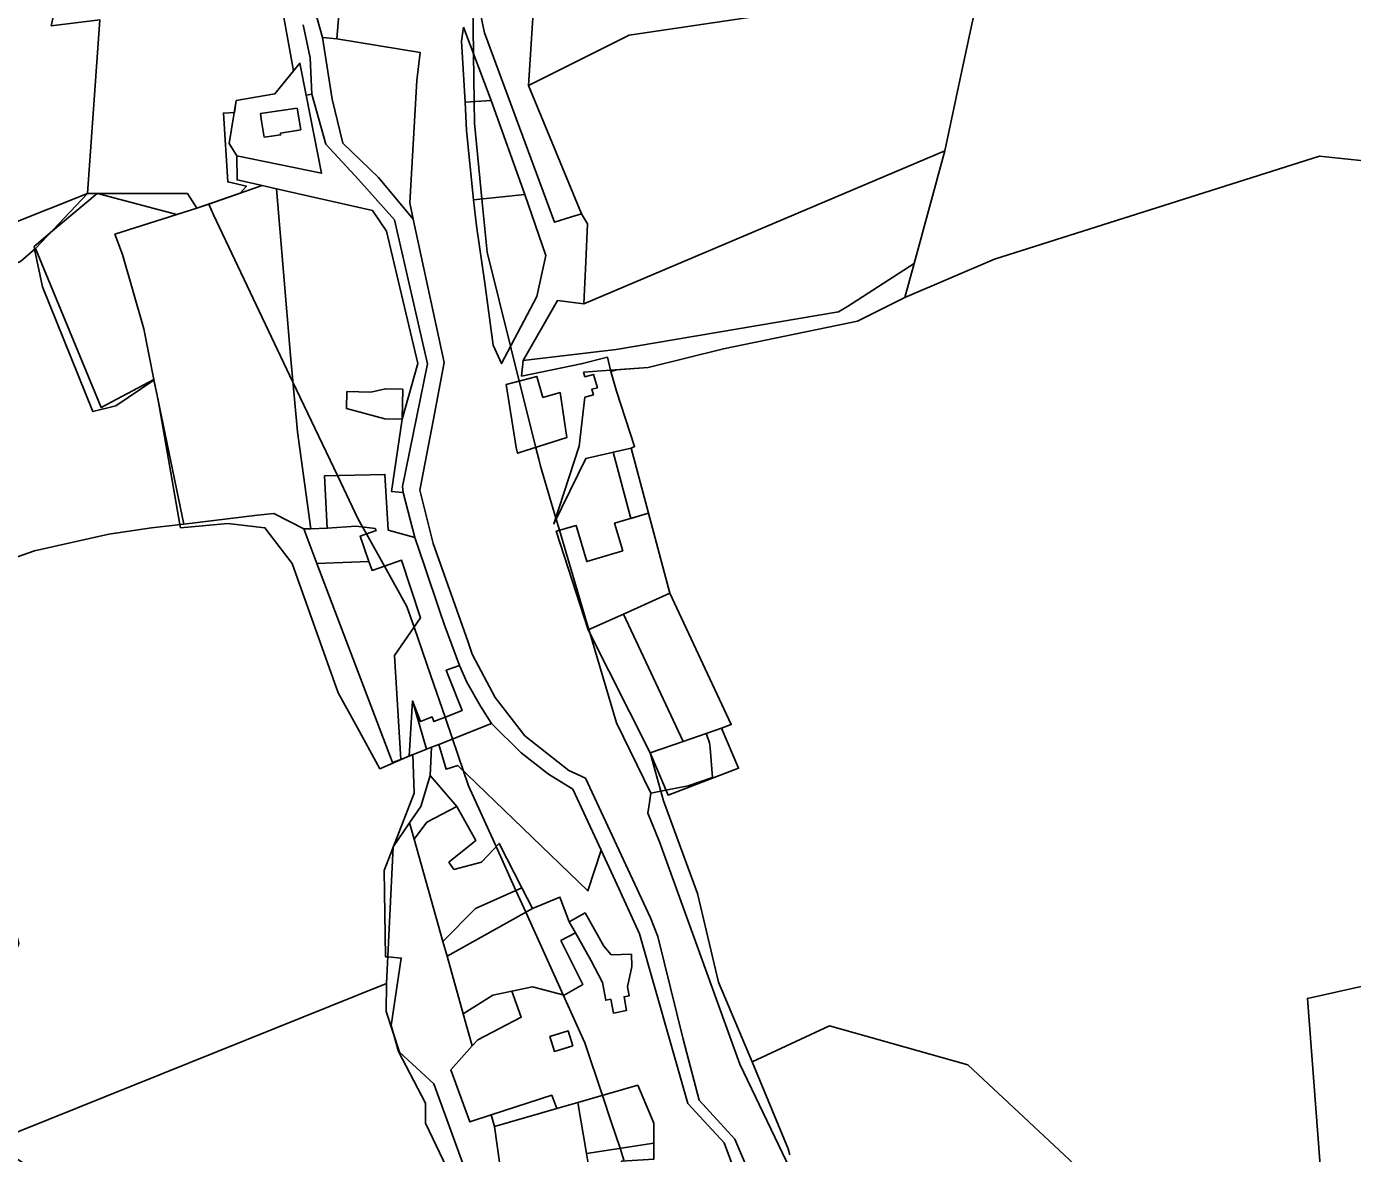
# Model space of a CAD drawing. Extents: x -477304 to -465429, y -1159113 to -1149210.
# Drawn here: x -475656.6 to -475194.4, y -1153419.6 to -1153026.8 of the extents above; entities that cross this region are included whole.
import ezdxf

# ---------------------------------------------------------------- set-up
doc = ezdxf.new("R2010")
doc.units = 0
for name, color, linetype in [('BPEJ_s', 7, 'Continuous'), ('orna_s', 7, 'Continuous'), ('PUPFL_s', 7, 'Continuous'), ('trav_porost_s', 7, 'Continuous'), ('voda_s', 7, 'Continuous'), ('zahrada_s', 7, 'Continuous')]:
    doc.layers.add(name, color=color, linetype=linetype)

msp = doc.modelspace()

# ---------------------------------------------------------------- linework, layer by layer
at = {"layer": 'BPEJ_s'}
for points in [[(-475509, -1153427), (-475517.5, -1153409), (-475517.5, -1153402), (-475527, -1153384), (-475528.6, -1153378.25), (-475529.5, -1153375), (-475526, -1153351.5), (-475530.68, -1153351.07), (-475531.5, -1153351), (-475532, -1153321), (-475521.5, -1153294), (-475522, -1153280.59), (-475523.2, -1153281.04), (-475524.11, -1153281.42), (-475533.5, -1153285.5), (-475542, -1153270), (-475548, -1153259), (-475564, -1153214), (-475573.5, -1153201.5), (-475586.5, -1153200), (-475603, -1153201.5), (-475603.19, -1153200.39), (-475610.77, -1153157.03), (-475612.2, -1153150.13), (-475625.5, -1153159), (-475633.5, -1153161), (-475651, -1153117.5), (-475653.79, -1153104.47), (-475654, -1153103.5), (-475648.25, -1153098.66), (-475636.26, -1153088.59), (-475632.02, -1153085.01), (-475631.92, -1153085.02), (-475604.23, -1153092.38), (-475597.21, -1153090.14), (-475593.11, -1153088.72), (-475582.1, -1153084.9), (-475580, -1153082.5), (-475586.5, -1153081), (-475588, -1153057), (-475584.17, -1153056.78), (-475583.49, -1153052.63), (-475570.02, -1153050.3), (-475563.53, -1153042.27), (-475569, -1153012)], [(-475448.26, -1153422.23), (-475449.74, -1153417.79), (-475452.83, -1153408.51), (-475455.88, -1153399.35), (-475462, -1153381), (-475469.56, -1153364.29), (-475482.59, -1153335.5), (-475486.03, -1153327.9), (-475492.93, -1153312.64), (-475502.5, -1153291.5), (-475504.28, -1153286.32), (-475508.13, -1153275.12), (-475510.74, -1153267.54), (-475515.7, -1153253.13), (-475521.52, -1153236.21), (-475524, -1153229), (-475531.85, -1153214.91), (-475538.13, -1153203.65), (-475539.47, -1153201.24), (-475541, -1153198.5), (-475548.23, -1153183.32), (-475563.76, -1153150.72), (-475591.5, -1153092.5), (-475593.11, -1153088.72), (-475582.1, -1153084.9), (-475580, -1153082.5), (-475586.5, -1153081), (-475588, -1153057), (-475584.17, -1153056.78), (-475583.49, -1153052.63), (-475570.02, -1153050.3), (-475563.53, -1153042.27), (-475569, -1153012)], [(-475325.37, -1153017.96), (-475330.61, -1153042.24), (-475336.52, -1153070.18), (-475347.24, -1153109.36), (-475350.51, -1153121.3), (-475367.01, -1153129.57), (-475413.67, -1153139.14), (-475439.97, -1153145.64), (-475450.96, -1153146.47), (-475452.89, -1153147.08), (-475450.92, -1153153.9), (-475444.64, -1153173.2), (-475445.87, -1153173.75), (-475452.07, -1153175.17), (-475445.96, -1153198.28), (-475439.84, -1153196.46), (-475432.43, -1153224.36), (-475410.94, -1153270.12), (-475414.39, -1153271.32), (-475419.68, -1153273.17), (-475419.47, -1153273.75), (-475418.5, -1153276.5), (-475418.35, -1153278.29), (-475417.5, -1153288.5), (-475426, -1153291.5), (-475433.71, -1153292.98), (-475435.51, -1153293.33), (-475439, -1153294), (-475451, -1153269.5), (-475460.3, -1153238.08), (-475460.61, -1153237.03), (-475470.86, -1153202.41), (-475472, -1153198.57), (-475472.13, -1153198.14), (-475477.5, -1153180), (-475478.09, -1153177.62), (-475479.07, -1153173.69), (-475479.11, -1153173.52), (-475484.85, -1153150.41), (-475487.86, -1153138.28), (-475496, -1153105.5), (-475497.86, -1153086.88), (-475500.5, -1153060.5), (-475500.6, -1153053.03), (-475500.81, -1153036.32), (-475501.16, -1153009.29)], [(-475501.16, -1153009.29), (-475500.81, -1153036.32), (-475500.6, -1153053.03), (-475500.5, -1153060.5), (-475497.86, -1153086.88), (-475496, -1153105.5), (-475487.86, -1153138.28), (-475484.85, -1153150.41), (-475479.11, -1153173.52), (-475479.07, -1153173.69), (-475478.09, -1153177.62), (-475477.5, -1153180), (-475472.13, -1153198.14), (-475472, -1153198.57), (-475470.86, -1153202.41), (-475460.61, -1153237.03), (-475460.3, -1153238.08), (-475451, -1153269.5), (-475439, -1153294), (-475439.47, -1153297.32), (-475440, -1153301), (-475436, -1153311), (-475408, -1153388.5), (-475389, -1153428)], [(-475325.37, -1153017.96), (-475330.61, -1153042.24), (-475336.52, -1153070.18), (-475347.24, -1153109.36), (-475350.51, -1153121.3), (-475367.01, -1153129.57), (-475413.67, -1153139.14), (-475439.97, -1153145.64), (-475450.96, -1153146.47), (-475452.89, -1153147.08), (-475450.92, -1153153.9), (-475444.64, -1153173.2), (-475445.87, -1153173.75), (-475452.07, -1153175.17), (-475445.96, -1153198.28), (-475439.84, -1153196.46), (-475432.43, -1153224.36), (-475410.94, -1153270.12), (-475414.39, -1153271.32), (-475419.68, -1153273.17), (-475419.47, -1153273.75), (-475418.5, -1153276.5), (-475418.35, -1153278.29), (-475417.5, -1153288.5), (-475426, -1153291.5), (-475433.71, -1153292.98), (-475435.51, -1153293.33), (-475439, -1153294), (-475439.47, -1153297.32), (-475440, -1153301), (-475436, -1153311), (-475408, -1153388.5), (-475389, -1153428)], [(-475509, -1153427), (-475517.5, -1153409), (-475517.5, -1153402), (-475527, -1153384), (-475528.6, -1153378.25), (-475529.5, -1153375), (-475526, -1153351.5), (-475530.68, -1153351.07), (-475531.5, -1153351), (-475532, -1153321), (-475521.5, -1153294), (-475522, -1153280.59), (-475523.2, -1153281.04), (-475524.11, -1153281.42), (-475533.5, -1153285.5), (-475542, -1153270), (-475548, -1153259), (-475564, -1153214), (-475573.5, -1153201.5), (-475586.5, -1153200), (-475603, -1153201.5), (-475603.19, -1153200.39), (-475610.77, -1153157.03), (-475612.2, -1153150.13), (-475625.5, -1153159), (-475633.5, -1153161), (-475651, -1153117.5), (-475653.79, -1153104.47), (-475654, -1153103.5), (-475648.25, -1153098.66), (-475636.26, -1153088.59), (-475632.02, -1153085.01), (-475631.92, -1153085.02), (-475604.23, -1153092.38), (-475597.21, -1153090.14), (-475593.11, -1153088.72)], [(-475593.11, -1153088.72), (-475591.5, -1153092.5), (-475563.76, -1153150.72), (-475548.23, -1153183.32), (-475541, -1153198.5), (-475539.47, -1153201.24), (-475538.13, -1153203.65), (-475531.85, -1153214.91), (-475524, -1153229), (-475521.52, -1153236.21), (-475515.7, -1153253.13), (-475510.74, -1153267.54), (-475508.13, -1153275.12), (-475504.28, -1153286.32), (-475502.5, -1153291.5), (-475492.93, -1153312.64), (-475486.03, -1153327.9), (-475482.59, -1153335.5), (-475469.56, -1153364.29), (-475462, -1153381), (-475455.88, -1153399.35), (-475452.83, -1153408.51), (-475449.74, -1153417.79), (-475448.26, -1153422.23)]]:
    msp.add_lwpolyline(points, dxfattribs=at)
at = {"layer": 'orna_s'}
for points in [[(-475500.85, -1153087.18), (-475503.2, -1153063.1), (-475503.71, -1153053.22), (-475494.64, -1153052.66), (-475482.9, -1153085.35)], [(-475443.53, -1153395.78), (-475437.9, -1153409.08), (-475437.93, -1153415.99), (-475461.47, -1153419.58), (-475464.4, -1153401.81)], [(-475493.5, -1153410.22), (-475471.8, -1153403.95), (-475464.4, -1153401.81), (-475461.47, -1153419.58), (-475452.22, -1153474.67), (-475453.24, -1153475.63), (-475450.7, -1153492.48), (-475447.9, -1153511), (-475433.71, -1153543.85), (-475475.33, -1153548.09), (-475479.28, -1153515.41), (-475488.8, -1153443.35)]]:
    msp.add_lwpolyline(points, close=True, dxfattribs=at)
at = {"layer": 'PUPFL_s'}
for points in [[(-475700.83, -1152807.76), (-475644.5, -1152809.53), (-475576.52, -1152809.97), (-475593.59, -1152847.84), (-475594.83, -1152850.7), (-475627.73, -1152930.46), (-475635.17, -1152947.89), (-475642.55, -1152978.65), (-475643.82, -1153008.41), (-475648.02, -1153026.57), (-475631.11, -1153024.55), (-475635.36, -1153085.02), (-475662.21, -1153095.67)], [(-475560.24, -1153026.23), (-475557.79, -1153037.72), (-475557.12, -1153050.39), (-475559.14, -1153050.74), (-475561.34, -1153039.56), (-475570.02, -1153050.3), (-475583.49, -1153052.63), (-475585.93, -1153067.62), (-475583.32, -1153071.89), (-475583.23, -1153080.26), (-475574.46, -1153082.25), (-475597.21, -1153090.14), (-475600.51, -1153085.04), (-475635.36, -1153085.02), (-475631.11, -1153024.55)], [(-475252.22, -1153459.94), (-475328.49, -1153388.64), (-475376.77, -1153375.12), (-475403.7, -1153387.59), (-475415.37, -1153359.9), (-475422.76, -1153329), (-475434.57, -1153296.69), (-475439.26, -1153280.01), (-475432.97, -1153294.72), (-475408.4, -1153285.33), (-475414.39, -1153271.32), (-475410.94, -1153270.12), (-475432.43, -1153224.36), (-475439.84, -1153196.46), (-475445.87, -1153173.75), (-475444.64, -1153173.2), (-475450.92, -1153153.9), (-475453.02, -1153146.63), (-475439.97, -1153145.64), (-475413.67, -1153139.14), (-475367.01, -1153129.57), (-475350.51, -1153121.3), (-475319.2, -1153107.9), (-475205.9, -1153072.04), (-475188.25, -1153073.92)], [(-475204.28, -1153442.03), (-475210.14, -1153365.57), (-475086.3, -1153337.96)], [(-475086.3, -1153337.96), (-475210.14, -1153365.57), (-475204.28, -1153442.03)], [(-475390.55, -1153420.08), (-475391.11, -1153417.99), (-475403.7, -1153387.59), (-475376.77, -1153375.12), (-475328.49, -1153388.64), (-475252.22, -1153459.94)]]:
    msp.add_lwpolyline(points, dxfattribs=at)
for points in [[(-475154.57, -1152960.71), (-475188.25, -1153073.92), (-475205.9, -1153072.04), (-475319.2, -1153107.9), (-475350.51, -1153121.3), (-475347.24, -1153109.36), (-475336.52, -1153070.18), (-475330.61, -1153042.24), (-475325.37, -1153017.96), (-475287.45, -1152943.72), (-475268.28, -1152945.55), (-475240.48, -1152947.68), (-475185.82, -1152950.28), (-475184.7, -1152902.6), (-475190.97, -1152854.13), (-475193.07, -1152845.82), (-475161.18, -1152813.24), (-475126.45, -1152850.38), (-475138.02, -1152881.46), (-475143.48, -1152923), (-475153.28, -1152956.92)], [(-475695.47, -1153128.79), (-475710.96, -1153140.17), (-475721.96, -1153150.73), (-475759.32, -1153184.76), (-475770.43, -1153174.06), (-475701.5, -1153108.22), (-475662.21, -1153095.67), (-475635.36, -1153085.02), (-475653.45, -1153104.17), (-475658.67, -1153108.75), (-475682.2, -1153117.7)], [(-475623.22, -1153106.24), (-475615.74, -1153132.15), (-475612.27, -1153149.79), (-475630.63, -1153159.65), (-475653.45, -1153104.17), (-475635.36, -1153085.02), (-475600.51, -1153085.04), (-475597.21, -1153090.14), (-475625.79, -1153099.24)], [(-475721.96, -1153150.73), (-475710.96, -1153140.17), (-475695.47, -1153128.79), (-475682.2, -1153117.7), (-475658.67, -1153108.75), (-475653.45, -1153104.17), (-475630.63, -1153159.65), (-475612.27, -1153149.79), (-475601.83, -1153200.23), (-475613.03, -1153201.52), (-475627.89, -1153203.74), (-475653.9, -1153209.59), (-475674.43, -1153216.71), (-475682.16, -1153219.01), (-475695.12, -1153224.72), (-475736.1, -1153208.41), (-475753.04, -1153194.51), (-475759.32, -1153184.76), (-475721.96, -1153150.73), (-475683.84, -1153179.63), (-475672.64, -1153154.99), (-475679.88, -1153149.01)], [(-475515.92, -1153287.9), (-475519.18, -1153298.61), (-475523.09, -1153304.39), (-475528.76, -1153312.77), (-475531.14, -1153360.32), (-475668.69, -1153415.63), (-475673.48, -1153417.57), (-475684.71, -1153410.17), (-475659.25, -1153346.36), (-475665.79, -1153319.52), (-475674.43, -1153216.71), (-475653.9, -1153209.59), (-475627.89, -1153203.74), (-475613.03, -1153201.52), (-475601.83, -1153200.23), (-475576.05, -1153197.07), (-475570.45, -1153196.51), (-475559.97, -1153201.88), (-475555.37, -1153214), (-475529.09, -1153283.3), (-475526.18, -1153282.23), (-475523.2, -1153281.06), (-475517.18, -1153278.69), (-475515.51, -1153278.03)], [(-475460.79, -1153237.11), (-475448.56, -1153231.61), (-475427.72, -1153275.98), (-475439.26, -1153280.01)], [(-475597.74, -1153443.76), (-475602.95, -1153443.6), (-475622.17, -1153445.5), (-475624.85, -1153445.17), (-475668.69, -1153415.63), (-475531.14, -1153360.32), (-475531.2, -1153370.12), (-475526.66, -1153384.3), (-475514.69, -1153395.34), (-475500.44, -1153434.27), (-475539.7, -1153463.29), (-475566.37, -1153459.27), (-475569.09, -1153455.81), (-475585.5, -1153446.34)]]:
    msp.add_lwpolyline(points, close=True, dxfattribs=at)
at = {"layer": 'trav_porost_s'}
for points in [[(-475494.22, -1152962.84), (-475467.4, -1152969.33), (-475475.8, -1153000), (-475479.39, -1153012.83), (-475481.6, -1153047.42), (-475463.12, -1153092.06), (-475466.61, -1153093.16), (-475472.52, -1153095.04), (-475496.95, -1153029.07), (-475501.54, -1153007.49), (-475497.2, -1152976.78)], [(-475559.5, -1153009.05), (-475546.78, -1153011.14), (-475548.45, -1153031.15), (-475553.48, -1153030.67)], [(-475437.91, -1153014.81), (-475421.68, -1153015.23), (-475360.14, -1153016.97), (-475446.53, -1153029.81), (-475481.6, -1153047.42), (-475479.39, -1153012.83)], [(-475463.12, -1153092.06), (-475481.6, -1153047.42), (-475446.53, -1153029.81), (-475360.14, -1153016.97), (-475325.37, -1153017.96), (-475330.61, -1153042.24), (-475336.52, -1153070.18), (-475462.34, -1153123.43), (-475461.63, -1153108.89), (-475461.12, -1153095.55)], [(-475504.3, -1153027.08), (-475494.64, -1153052.66), (-475503.71, -1153053.22), (-475504.98, -1153031.87)], [(-475550.08, -1153052.16), (-475553.48, -1153030.67), (-475548.45, -1153031.15), (-475519.45, -1153035.84), (-475520.57, -1153045.64), (-475523.01, -1153088.32), (-475521.84, -1153093.95), (-475533.98, -1153079.5), (-475546.36, -1153067.52)], [(-475585.93, -1153067.62), (-475583.49, -1153052.63), (-475570.02, -1153050.3), (-475561.34, -1153039.56), (-475559.14, -1153050.74), (-475553.81, -1153077.96), (-475583.32, -1153071.89)], [(-475561.05, -1153062.82), (-475562.3, -1153055.29), (-475575.11, -1153057.15), (-475574.68, -1153059.78), (-475573.77, -1153065.41), (-475570.38, -1153064.92), (-475568.04, -1153064.59), (-475568.14, -1153064)], [(-475373.59, -1153126.22), (-475451.12, -1153139.34), (-475483.51, -1153143.2), (-475471.51, -1153122.26), (-475462.34, -1153123.43), (-475336.52, -1153070.18), (-475347.24, -1153109.36), (-475370.47, -1153124.43)], [(-475570.45, -1153196.51), (-475576.05, -1153197.07), (-475601.83, -1153200.23), (-475612.27, -1153149.79), (-475615.74, -1153132.15), (-475623.22, -1153106.24), (-475625.79, -1153099.24), (-475597.21, -1153090.14), (-475574.46, -1153082.25), (-475569.53, -1153083.37), (-475564.6, -1153141.53), (-475562.19, -1153168.03), (-475557.51, -1153201.83), (-475559.97, -1153201.88)], [(-475499.79, -1153096.32), (-475500.85, -1153087.18), (-475482.9, -1153085.35), (-475475.62, -1153106.62), (-475478.7, -1153120.92), (-475491.02, -1153144.27), (-475493.99, -1153137.85), (-475496.83, -1153116.27)], [(-475484.05, -1153148.63), (-475483.51, -1153143.2), (-475451.12, -1153139.34), (-475373.59, -1153126.22), (-475370.47, -1153124.43), (-475347.24, -1153109.36), (-475350.51, -1153121.3), (-475367.01, -1153129.57), (-475413.67, -1153139.14), (-475439.97, -1153145.64), (-475453.02, -1153146.63), (-475454.11, -1153142.11), (-475463.25, -1153144.42)], [(-475535.05, -1153201.77), (-475534.8, -1153202.5), (-475540.31, -1153204.4), (-475537.26, -1153213.27), (-475555.37, -1153214), (-475559.97, -1153201.88), (-475557.51, -1153201.83), (-475551.77, -1153201.7), (-475541.75, -1153200.97)], [(-475526.18, -1153282.23), (-475529.09, -1153283.3), (-475555.37, -1153214), (-475537.26, -1153213.27), (-475536.18, -1153216.4), (-475525.87, -1153212.85), (-475519.24, -1153232.94), (-475528.35, -1153245.98)], [(-475427.72, -1153275.98), (-475448.56, -1153231.61), (-475432.43, -1153224.36), (-475410.94, -1153270.12), (-475414.39, -1153271.32)], [(-475510.31, -1153267.37), (-475504.8, -1153265.2), (-475509.5, -1153253.27), (-475510.32, -1153251.19), (-475505.69, -1153249.52), (-475503.16, -1153255.3), (-475498.34, -1153263.65), (-475494.56, -1153269.78), (-475512.91, -1153277), (-475515.51, -1153278.03), (-475517.18, -1153278.69), (-475522.08, -1153261.89), (-475519.26, -1153269.04), (-475515.25, -1153267.45), (-475514.61, -1153269.07)], [(-475523.2, -1153281.06), (-475522.08, -1153261.89), (-475517.18, -1153278.69)], [(-475474.72, -1153287.34), (-475466.21, -1153292.67), (-475456.31, -1153313.89), (-475460.9, -1153328.07), (-475506.33, -1153284.35), (-475510.37, -1153285.69), (-475512.91, -1153277), (-475494.56, -1153269.78), (-475484.21, -1153279.98)], [(-475519.18, -1153298.61), (-475515.92, -1153287.9), (-475506.64, -1153298.66), (-475517.06, -1153304.09), (-475521.49, -1153310.1), (-475523.09, -1153304.39)], [(-475491.89, -1153311.52), (-475483.93, -1153326.97), (-475500.12, -1153334.15), (-475511.48, -1153345.69), (-475521.49, -1153310.1), (-475517.06, -1153304.09), (-475506.64, -1153298.66), (-475500.01, -1153310.56), (-475509.36, -1153318.07), (-475507.62, -1153320.59), (-475497.99, -1153318.07)], [(-475511.48, -1153345.69), (-475500.12, -1153334.15), (-475483.93, -1153326.97), (-475480.22, -1153334.17), (-475510.03, -1153350.85)], [(-475510.03, -1153350.85), (-475480.22, -1153334.17), (-475470.7, -1153330.25), (-475467.44, -1153338.81), (-475465.25, -1153342.71), (-475470.33, -1153345.4), (-475462.72, -1153360.75), (-475469.16, -1153364.39), (-475480.22, -1153361.56), (-475487.48, -1153363.03), (-475494.1, -1153364.37), (-475504.4, -1153370.86)], [(-475494.1, -1153364.37), (-475487.48, -1153363.03), (-475484.16, -1153372.12), (-475499.28, -1153380.02), (-475501.3, -1153382.09), (-475504.4, -1153370.86)], [(-475466.18, -1153382.02), (-475467.77, -1153376.87), (-475474.2, -1153378.85), (-475472.61, -1153384)], [(-475473.54, -1153399.3), (-475471.8, -1153403.95), (-475493.5, -1153410.22), (-475494.63, -1153406.15)], [(-475452.22, -1153474.67), (-475461.47, -1153419.58), (-475437.93, -1153415.99), (-475437.96, -1153421.57), (-475449.27, -1153422.3), (-475451.59, -1153432.44), (-475447.42, -1153470.14)]]:
    msp.add_lwpolyline(points, close=True, dxfattribs=at)
msp.add_lwpolyline([(-475437.96, -1153421.57), (-475437.93, -1153415.99), (-475437.9, -1153409.08), (-475443.53, -1153395.78), (-475464.4, -1153401.81), (-475471.8, -1153403.95), (-475473.54, -1153399.3), (-475494.63, -1153406.15), (-475502.12, -1153408.58), (-475508.7, -1153390.45), (-475501.3, -1153382.09), (-475499.28, -1153380.02), (-475484.16, -1153372.12), (-475487.48, -1153363.03), (-475480.22, -1153361.56), (-475469.16, -1153364.39), (-475462.72, -1153360.75), (-475470.33, -1153345.4), (-475465.25, -1153342.71), (-475459.93, -1153352.2), (-475455.9, -1153360.01), (-475454.73, -1153366.2), (-475452.96, -1153365.86), (-475452.06, -1153370.63), (-475447.44, -1153369.75), (-475448.35, -1153364.94), (-475446.54, -1153364.59), (-475447.13, -1153361.45), (-475445.64, -1153354.37), (-475445.77, -1153350.18), (-475452.77, -1153350.4), (-475455.41, -1153347.37), (-475461.94, -1153335.73), (-475467.44, -1153338.81), (-475470.7, -1153330.25), (-475480.22, -1153334.17), (-475483.93, -1153326.97), (-475491.89, -1153311.52), (-475497.99, -1153318.07), (-475507.62, -1153320.59), (-475509.36, -1153318.07), (-475500.01, -1153310.56), (-475506.64, -1153298.66), (-475515.92, -1153287.9), (-475515.51, -1153278.03), (-475512.91, -1153277), (-475510.37, -1153285.69), (-475506.33, -1153284.35), (-475460.9, -1153328.07), (-475456.31, -1153313.89), (-475450.69, -1153325.93), (-475442.95, -1153343.03), (-475426.07, -1153402.13), (-475413.45, -1153415.88), (-475407.56, -1153431.77)], dxfattribs=at)
at = {"layer": 'voda_s'}
for points in [[(-475559.5, -1153009.05), (-475553.48, -1153030.67), (-475550.08, -1153052.16), (-475546.36, -1153067.52), (-475533.98, -1153079.5), (-475521.84, -1153093.95), (-475511.02, -1153143.91), (-475514.77, -1153163.65), (-475519.48, -1153188.39), (-475514.82, -1153206.95), (-475502.84, -1153241.07), (-475501.26, -1153245.56), (-475499.05, -1153249.77), (-475493.31, -1153260.68), (-475482.92, -1153273.99), (-475467.54, -1153286.12), (-475461.81, -1153288.84), (-475439.16, -1153337.46), (-475436.56, -1153343.99), (-475427.69, -1153379.76), (-475422.17, -1153400.96), (-475409.69, -1153414.57), (-475403.11, -1153430.11)], [(-475407.56, -1153431.77), (-475413.45, -1153415.88), (-475426.07, -1153402.13), (-475442.95, -1153343.03), (-475450.69, -1153325.93), (-475456.31, -1153313.89), (-475466.21, -1153292.67), (-475474.72, -1153287.34), (-475484.21, -1153279.98), (-475494.56, -1153269.78), (-475498.34, -1153263.65), (-475503.16, -1153255.3), (-475505.69, -1153249.52), (-475511.09, -1153235.15), (-475512.46, -1153231.05), (-475517.93, -1153214.75), (-475521.23, -1153204.92), (-475525.34, -1153189.21), (-475525.62, -1153187.13), (-475516.83, -1153144.34), (-475528.32, -1153094.2), (-475540.95, -1153080.1), (-475552.27, -1153067.79), (-475557.12, -1153050.39), (-475557.79, -1153037.72), (-475560.24, -1153026.23)]]:
    msp.add_lwpolyline(points, dxfattribs=at)
at = {"layer": 'zahrada_s'}
for points in [[(-475562.19, -1153168.03), (-475564.6, -1153141.53), (-475569.53, -1153083.37), (-475536.05, -1153090.97), (-475531.14, -1153098.1), (-475520.27, -1153144.3), (-475525.7, -1153163.69), (-475525.46, -1153153.23), (-475531.52, -1153153.09), (-475536.57, -1153154.25), (-475544.92, -1153154.06), (-475545.06, -1153159.95), (-475531.76, -1153163.55), (-475525.7, -1153163.69), (-475529.35, -1153188.88), (-475525.34, -1153189.21), (-475521.23, -1153204.92), (-475530.55, -1153202.31), (-475531.69, -1153182.92), (-475552.79, -1153183.43), (-475551.77, -1153201.7), (-475557.51, -1153201.83)], [(-475462.43, -1153147.34), (-475453.02, -1153146.63), (-475450.92, -1153153.9), (-475444.64, -1153173.2), (-475445.87, -1153173.75), (-475461.64, -1153177.36), (-475472.79, -1153200.18), (-475463.98, -1153173.09), (-475461.99, -1153156.03), (-475459.03, -1153155.2), (-475459.57, -1153153.26), (-475457.63, -1153152.71), (-475458.93, -1153148.06), (-475461.99, -1153148.91)], [(-475476.7, -1153156.14), (-475470.6, -1153154.43), (-475468.27, -1153170.02), (-475485.46, -1153175.57), (-475485.91, -1153173.52), (-475489.43, -1153151.64), (-475478.77, -1153148.77)], [(-475448.77, -1153209.61), (-475451.63, -1153199.96), (-475439.84, -1153196.46), (-475432.43, -1153224.36), (-475448.56, -1153231.61), (-475460.79, -1153237.11), (-475471.96, -1153202.74), (-475465.06, -1153200.69), (-475461.31, -1153213.33)]]:
    msp.add_lwpolyline(points, close=True, dxfattribs=at)

doc.saveas('drawing.dxf')
